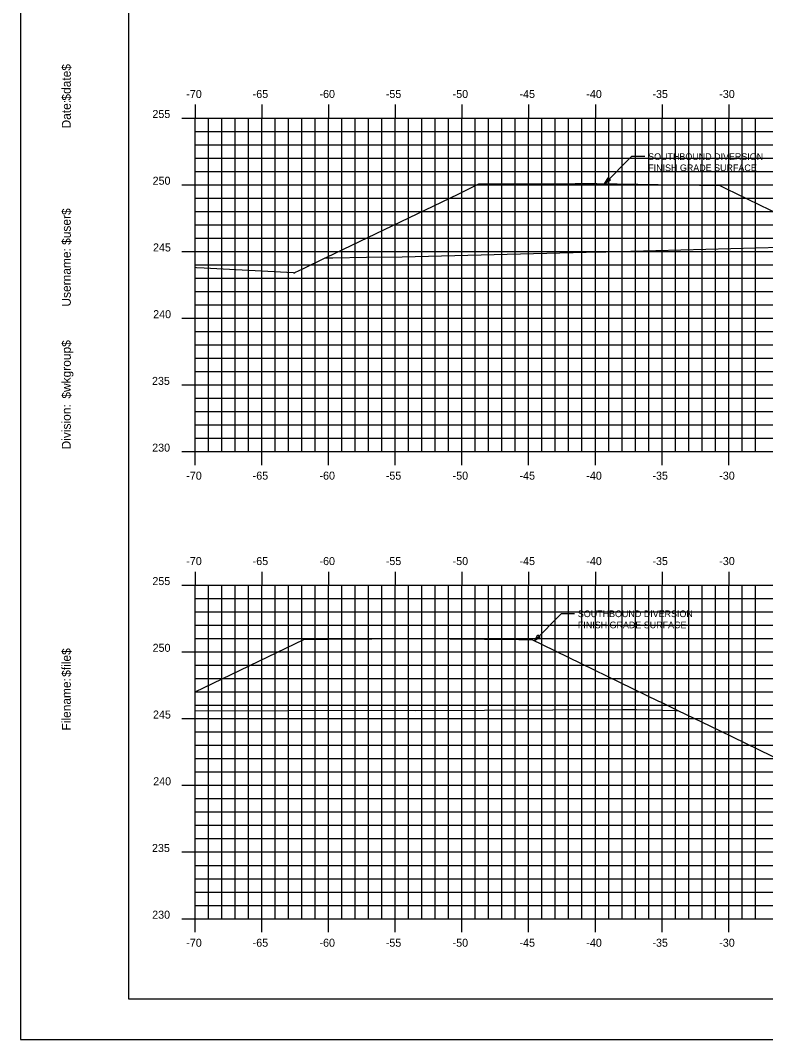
# Model space of a CAD drawing. Extents: x 1168600 to 1177589, y 610178 to 611246.
# Drawn here: x 1172663 to 1172718.8, y 610900.5 to 610976.9 of the extents above; entities that cross this region are included whole.
import ezdxf

# ---------------------------------------------------------------- set-up
doc = ezdxf.new("R2010")
doc.units = 0
for name, color, linetype in [('_Station Equation', 7, 'Continuous'), ('ANNOTATION', 7, 'Continuous'), ('BORDER', 7, 'Continuous'), ('D_Text_Standard', 7, 'Continuous'), ('H_V ANNOTATION', 7, 'Continuous'), ('MAJOR', 7, 'Continuous'), ('MINOR', 7, 'Continuous'), ('PLOT BOUNDARY', 7, 'Continuous')]:
    doc.layers.add(name, color=color, linetype=linetype)

msp = doc.modelspace()

# ---------------------------------------------------------------- linework, layer by layer
at = {"layer": '_Station Equation'}
for points in [[(1172676.071, 610958.41), (1172676.175, 610958.401), (1172676.762, 610958.369), (1172683.433, 610958.008), (1172683.473, 610958.006), (1172683.485, 610957.98), (1172683.544, 610958.008), (1172684.205, 610958.327), (1172685.83, 610959.109), (1172686.406, 610959.118), (1172688.916, 610959.179), (1172691.586, 610959.191), (1172705.377, 610959.548), (1172706.865, 610959.557), (1172721.837, 610959.969)], [(1172676.071, 610925.166), (1172676.078, 610925.166), (1172689.985, 610925.227), (1172692.613, 610925.19), (1172708.023, 610925.284), (1172709.147, 610925.27), (1172712.1, 610925.209), (1172712.247, 610925.206), (1172715.27, 610923.74), (1172715.376, 610923.689), (1172721.234, 610920.848)]]:
    msp.add_lwpolyline(points, dxfattribs=at)
at = {"layer": 'ANNOTATION'}
for p, q in [((1172706.769, 610964.674), (1172708.782, 610966.701)), ((1172709.782, 610966.701), (1172708.782, 610966.701)), ((1172701.499, 610930.419), (1172703.511, 610932.446)), ((1172704.511, 610932.446), (1172703.511, 610932.446))]:
    msp.add_line(p, q, dxfattribs=at)
for points in [[(1172707.21, 610964.94), (1172706.769, 610964.674), (1172707.033, 610965.116)], [(1172701.94, 610930.685), (1172701.499, 610930.419), (1172701.762, 610930.861)]]:
    msp.add_lwpolyline(points, close=True, dxfattribs=at)
at = {"layer": 'BORDER'}
for p, q in [((1172671.071, 611008.596), (1172671.071, 610903.596)), ((1172671.071, 610903.596), (1172831.071, 610903.596))]:
    msp.add_line(p, q, dxfattribs=at)
at = {"layer": 'D_Text_Standard'}
for points in [[(1172685.83, 610959.109), (1172685.935, 610959.16), (1172695.782, 610963.9), (1172697.347, 610964.653), (1172704.568, 610964.69), (1172705.377, 610964.694), (1172706.182, 610964.682), (1172715.394, 610964.549), (1172715.858, 610964.323), (1172724.916, 610959.909), (1172724.924, 610959.905)], [(1172676.071, 610926.603), (1172684.233, 610930.515), (1172686.019, 610930.532), (1172692.613, 610930.596), (1172700.335, 610930.521), (1172701.306, 610930.512), (1172702.079, 610930.137), (1172710.805, 610925.906), (1172710.945, 610925.838), (1172712.247, 610925.207)]]:
    msp.add_lwpolyline(points, dxfattribs=at)
at = {"layer": 'MAJOR'}
for p, q in [((1172676.071, 610970.598), (1172676.071, 610969.596)), ((1172681.071, 610970.598), (1172681.071, 610969.596)), ((1172686.071, 610970.598), (1172686.071, 610969.596)), ((1172691.071, 610970.598), (1172691.071, 610969.596)), ((1172696.071, 610970.598), (1172696.071, 610969.596)), ((1172701.071, 610970.598), (1172701.071, 610969.596)), ((1172706.071, 610970.598), (1172706.071, 610969.596)), ((1172711.071, 610970.598), (1172711.071, 610969.596)), ((1172716.071, 610970.598), (1172716.071, 610969.596)), ((1172675.069, 610969.596), (1172676.071, 610969.596)), ((1172676.071, 610969.596), (1172816.071, 610969.596)), ((1172676.071, 610944.596), (1172676.071, 610969.596)), ((1172676.071, 610944.596), (1172676.071, 610969.596)), ((1172676.071, 610969.596), (1172816.071, 610969.596)), ((1172681.071, 610944.596), (1172681.071, 610969.596)), ((1172686.071, 610944.596), (1172686.071, 610969.596)), ((1172691.071, 610944.596), (1172691.071, 610969.596)), ((1172696.071, 610944.596), (1172696.071, 610969.596)), ((1172701.071, 610944.596), (1172701.071, 610969.596)), ((1172706.071, 610944.596), (1172706.071, 610969.596)), ((1172711.071, 610944.596), (1172711.071, 610969.596)), ((1172716.071, 610944.596), (1172716.071, 610969.596)), ((1172675.069, 610964.596), (1172676.071, 610964.596)), ((1172676.071, 610964.596), (1172816.071, 610964.596)), ((1172675.069, 610959.596), (1172676.071, 610959.596)), ((1172676.071, 610959.596), (1172816.071, 610959.596)), ((1172675.069, 610954.596), (1172676.071, 610954.596)), ((1172676.071, 610954.596), (1172816.071, 610954.596)), ((1172675.069, 610949.596), (1172676.071, 610949.596)), ((1172676.071, 610949.596), (1172816.071, 610949.596)), ((1172675.069, 610944.596), (1172676.071, 610944.596)), ((1172676.071, 610944.596), (1172816.071, 610944.596)), ((1172676.071, 610944.596), (1172816.071, 610944.596)), ((1172676.071, 610943.594), (1172676.071, 610944.596)), ((1172681.071, 610943.594), (1172681.071, 610944.596)), ((1172686.071, 610943.594), (1172686.071, 610944.596)), ((1172691.071, 610943.594), (1172691.071, 610944.596)), ((1172696.071, 610943.594), (1172696.071, 610944.596)), ((1172701.071, 610943.594), (1172701.071, 610944.596)), ((1172706.071, 610943.594), (1172706.071, 610944.596)), ((1172711.071, 610943.594), (1172711.071, 610944.596)), ((1172716.071, 610943.594), (1172716.071, 610944.596)), ((1172676.071, 610935.598), (1172676.071, 610934.596)), ((1172681.071, 610935.598), (1172681.071, 610934.596)), ((1172686.071, 610935.598), (1172686.071, 610934.596)), ((1172691.071, 610935.598), (1172691.071, 610934.596)), ((1172696.071, 610935.598), (1172696.071, 610934.596)), ((1172701.071, 610935.598), (1172701.071, 610934.596)), ((1172706.071, 610935.598), (1172706.071, 610934.596)), ((1172711.071, 610935.598), (1172711.071, 610934.596)), ((1172716.071, 610935.598), (1172716.071, 610934.596)), ((1172675.069, 610934.596), (1172676.071, 610934.596)), ((1172676.071, 610934.596), (1172816.071, 610934.596)), ((1172676.071, 610909.596), (1172676.071, 610934.596)), ((1172676.071, 610909.596), (1172676.071, 610934.596)), ((1172676.071, 610934.596), (1172816.071, 610934.596)), ((1172681.071, 610909.596), (1172681.071, 610934.596)), ((1172686.071, 610909.596), (1172686.071, 610934.596)), ((1172691.071, 610909.596), (1172691.071, 610934.596)), ((1172696.071, 610909.596), (1172696.071, 610934.596)), ((1172701.071, 610909.596), (1172701.071, 610934.596)), ((1172706.071, 610909.596), (1172706.071, 610934.596)), ((1172711.071, 610909.596), (1172711.071, 610934.596)), ((1172716.071, 610909.596), (1172716.071, 610934.596)), ((1172675.069, 610929.596), (1172676.071, 610929.596)), ((1172676.071, 610929.596), (1172816.071, 610929.596)), ((1172675.069, 610924.596), (1172676.071, 610924.596)), ((1172676.071, 610924.596), (1172816.071, 610924.596)), ((1172675.069, 610919.596), (1172676.071, 610919.596)), ((1172676.071, 610919.596), (1172816.071, 610919.596)), ((1172675.069, 610914.596), (1172676.071, 610914.596)), ((1172676.071, 610914.596), (1172816.071, 610914.596)), ((1172675.069, 610909.596), (1172676.071, 610909.596)), ((1172676.071, 610909.596), (1172816.071, 610909.596)), ((1172676.071, 610909.596), (1172816.071, 610909.596)), ((1172676.071, 610908.594), (1172676.071, 610909.596)), ((1172681.071, 610908.594), (1172681.071, 610909.596)), ((1172686.071, 610908.594), (1172686.071, 610909.596)), ((1172691.071, 610908.594), (1172691.071, 610909.596)), ((1172696.071, 610908.594), (1172696.071, 610909.596)), ((1172701.071, 610908.594), (1172701.071, 610909.596)), ((1172706.071, 610908.594), (1172706.071, 610909.596)), ((1172711.071, 610908.594), (1172711.071, 610909.596)), ((1172716.071, 610908.594), (1172716.071, 610909.596))]:
    msp.add_line(p, q, dxfattribs=at)
at = {"layer": 'MINOR'}
for p, q in [((1172677.071, 610944.596), (1172677.071, 610969.596)), ((1172678.071, 610944.596), (1172678.071, 610969.596)), ((1172679.071, 610944.596), (1172679.071, 610969.596)), ((1172680.071, 610944.596), (1172680.071, 610969.596)), ((1172682.071, 610944.596), (1172682.071, 610969.596)), ((1172683.071, 610944.596), (1172683.071, 610969.596)), ((1172684.071, 610944.596), (1172684.071, 610969.596)), ((1172685.071, 610944.596), (1172685.071, 610969.596)), ((1172687.071, 610944.596), (1172687.071, 610969.596)), ((1172688.071, 610944.596), (1172688.071, 610969.596)), ((1172689.071, 610944.596), (1172689.071, 610969.596)), ((1172690.071, 610944.596), (1172690.071, 610969.596)), ((1172692.071, 610944.596), (1172692.071, 610969.596)), ((1172693.071, 610944.596), (1172693.071, 610969.596)), ((1172694.071, 610944.596), (1172694.071, 610969.596)), ((1172695.071, 610944.596), (1172695.071, 610969.596)), ((1172697.071, 610944.596), (1172697.071, 610969.596)), ((1172698.071, 610944.596), (1172698.071, 610969.596)), ((1172699.071, 610944.596), (1172699.071, 610969.596)), ((1172700.071, 610944.596), (1172700.071, 610969.596)), ((1172702.071, 610944.596), (1172702.071, 610969.596)), ((1172703.071, 610944.596), (1172703.071, 610969.596)), ((1172704.071, 610944.596), (1172704.071, 610969.596)), ((1172705.071, 610944.596), (1172705.071, 610969.596)), ((1172707.071, 610944.596), (1172707.071, 610969.596)), ((1172708.071, 610944.596), (1172708.071, 610969.596)), ((1172709.071, 610944.596), (1172709.071, 610969.596)), ((1172710.071, 610944.596), (1172710.071, 610969.596)), ((1172712.071, 610944.596), (1172712.071, 610969.596)), ((1172713.071, 610944.596), (1172713.071, 610969.596)), ((1172714.071, 610944.596), (1172714.071, 610969.596)), ((1172715.071, 610944.596), (1172715.071, 610969.596)), ((1172717.071, 610944.596), (1172717.071, 610969.596)), ((1172718.071, 610944.596), (1172718.071, 610969.596)), ((1172676.071, 610968.596), (1172816.071, 610968.596)), ((1172676.071, 610968.596), (1172677.073, 610968.596)), ((1172676.071, 610967.596), (1172816.071, 610967.596)), ((1172676.071, 610967.596), (1172677.073, 610967.596)), ((1172676.071, 610966.596), (1172816.071, 610966.596)), ((1172676.071, 610966.596), (1172677.073, 610966.596)), ((1172676.071, 610965.596), (1172816.071, 610965.596)), ((1172676.071, 610965.596), (1172677.073, 610965.596)), ((1172676.071, 610963.596), (1172816.071, 610963.596)), ((1172676.071, 610963.596), (1172677.073, 610963.596)), ((1172676.071, 610962.596), (1172816.071, 610962.596)), ((1172676.071, 610962.596), (1172677.073, 610962.596)), ((1172676.071, 610961.596), (1172816.071, 610961.596)), ((1172676.071, 610961.596), (1172677.073, 610961.596)), ((1172676.071, 610960.596), (1172816.071, 610960.596)), ((1172676.071, 610960.596), (1172677.073, 610960.596)), ((1172676.071, 610958.596), (1172816.071, 610958.596)), ((1172676.071, 610958.596), (1172677.073, 610958.596)), ((1172676.071, 610957.596), (1172816.071, 610957.596)), ((1172676.071, 610957.596), (1172677.073, 610957.596)), ((1172676.071, 610956.596), (1172816.071, 610956.596)), ((1172676.071, 610956.596), (1172677.073, 610956.596)), ((1172676.071, 610955.596), (1172816.071, 610955.596)), ((1172676.071, 610955.596), (1172677.073, 610955.596)), ((1172676.071, 610953.596), (1172816.071, 610953.596)), ((1172676.071, 610953.596), (1172677.073, 610953.596)), ((1172676.071, 610952.596), (1172816.071, 610952.596)), ((1172676.071, 610952.596), (1172677.073, 610952.596)), ((1172676.071, 610951.596), (1172816.071, 610951.596)), ((1172676.071, 610951.596), (1172677.073, 610951.596)), ((1172676.071, 610950.596), (1172816.071, 610950.596)), ((1172676.071, 610950.596), (1172677.073, 610950.596)), ((1172676.071, 610948.596), (1172816.071, 610948.596)), ((1172676.071, 610948.596), (1172677.073, 610948.596)), ((1172676.071, 610947.596), (1172816.071, 610947.596)), ((1172676.071, 610947.596), (1172677.073, 610947.596)), ((1172676.071, 610946.596), (1172816.071, 610946.596)), ((1172676.071, 610946.596), (1172677.073, 610946.596)), ((1172676.071, 610945.596), (1172816.071, 610945.596)), ((1172676.071, 610945.596), (1172677.073, 610945.596)), ((1172677.071, 610909.596), (1172677.071, 610934.596)), ((1172678.071, 610909.596), (1172678.071, 610934.596)), ((1172679.071, 610909.596), (1172679.071, 610934.596)), ((1172680.071, 610909.596), (1172680.071, 610934.596)), ((1172682.071, 610909.596), (1172682.071, 610934.596)), ((1172683.071, 610909.596), (1172683.071, 610934.596)), ((1172684.071, 610909.596), (1172684.071, 610934.596)), ((1172685.071, 610909.596), (1172685.071, 610934.596)), ((1172687.071, 610909.596), (1172687.071, 610934.596)), ((1172688.071, 610909.596), (1172688.071, 610934.596)), ((1172689.071, 610909.596), (1172689.071, 610934.596)), ((1172690.071, 610909.596), (1172690.071, 610934.596)), ((1172692.071, 610909.596), (1172692.071, 610934.596)), ((1172693.071, 610909.596), (1172693.071, 610934.596)), ((1172694.071, 610909.596), (1172694.071, 610934.596)), ((1172695.071, 610909.596), (1172695.071, 610934.596)), ((1172697.071, 610909.596), (1172697.071, 610934.596)), ((1172698.071, 610909.596), (1172698.071, 610934.596)), ((1172699.071, 610909.596), (1172699.071, 610934.596)), ((1172700.071, 610909.596), (1172700.071, 610934.596)), ((1172702.071, 610909.596), (1172702.071, 610934.596)), ((1172703.071, 610909.596), (1172703.071, 610934.596)), ((1172704.071, 610909.596), (1172704.071, 610934.596)), ((1172705.071, 610909.596), (1172705.071, 610934.596)), ((1172707.071, 610909.596), (1172707.071, 610934.596)), ((1172708.071, 610909.596), (1172708.071, 610934.596)), ((1172709.071, 610909.596), (1172709.071, 610934.596)), ((1172710.071, 610909.596), (1172710.071, 610934.596)), ((1172712.071, 610909.596), (1172712.071, 610934.596)), ((1172713.071, 610909.596), (1172713.071, 610934.596)), ((1172714.071, 610909.596), (1172714.071, 610934.596)), ((1172715.071, 610909.596), (1172715.071, 610934.596)), ((1172717.071, 610909.596), (1172717.071, 610934.596)), ((1172718.071, 610909.596), (1172718.071, 610934.596)), ((1172676.071, 610933.596), (1172816.071, 610933.596)), ((1172676.071, 610933.596), (1172677.073, 610933.596)), ((1172676.071, 610932.596), (1172816.071, 610932.596)), ((1172676.071, 610932.596), (1172677.073, 610932.596)), ((1172676.071, 610931.596), (1172816.071, 610931.596)), ((1172676.071, 610931.596), (1172677.073, 610931.596)), ((1172676.071, 610930.596), (1172816.071, 610930.596)), ((1172676.071, 610930.596), (1172677.073, 610930.596)), ((1172676.071, 610928.596), (1172816.071, 610928.596)), ((1172676.071, 610928.596), (1172677.073, 610928.596)), ((1172676.071, 610927.596), (1172816.071, 610927.596)), ((1172676.071, 610927.596), (1172677.073, 610927.596)), ((1172676.071, 610926.596), (1172816.071, 610926.596)), ((1172676.071, 610926.596), (1172677.073, 610926.596)), ((1172676.071, 610925.596), (1172816.071, 610925.596)), ((1172676.071, 610925.596), (1172677.073, 610925.596)), ((1172676.071, 610923.596), (1172816.071, 610923.596)), ((1172676.071, 610923.596), (1172677.073, 610923.596)), ((1172676.071, 610922.596), (1172816.071, 610922.596)), ((1172676.071, 610922.596), (1172677.073, 610922.596)), ((1172676.071, 610921.596), (1172816.071, 610921.596)), ((1172676.071, 610921.596), (1172677.073, 610921.596)), ((1172676.071, 610920.596), (1172816.071, 610920.596)), ((1172676.071, 610920.596), (1172677.073, 610920.596)), ((1172676.071, 610918.596), (1172816.071, 610918.596)), ((1172676.071, 610918.596), (1172677.073, 610918.596)), ((1172676.071, 610917.596), (1172816.071, 610917.596)), ((1172676.071, 610917.596), (1172677.073, 610917.596)), ((1172676.071, 610916.596), (1172816.071, 610916.596)), ((1172676.071, 610916.596), (1172677.073, 610916.596)), ((1172676.071, 610915.596), (1172816.071, 610915.596)), ((1172676.071, 610915.596), (1172677.073, 610915.596)), ((1172676.071, 610913.596), (1172816.071, 610913.596)), ((1172676.071, 610913.596), (1172677.073, 610913.596)), ((1172676.071, 610912.596), (1172816.071, 610912.596)), ((1172676.071, 610912.596), (1172677.073, 610912.596)), ((1172676.071, 610911.596), (1172816.071, 610911.596)), ((1172676.071, 610911.596), (1172677.073, 610911.596)), ((1172676.071, 610910.596), (1172816.071, 610910.596)), ((1172676.071, 610910.596), (1172677.073, 610910.596))]:
    msp.add_line(p, q, dxfattribs=at)
at = {"layer": 'PLOT BOUNDARY'}
msp.add_lwpolyline([(1172662.978, 610900.537), (1172832.978, 610900.537), (1172832.978, 611010.537), (1172662.978, 611010.537)], close=True, dxfattribs=at)

# ---------------------------------------------------------------- texts
at = {"layer": 'ANNOTATION'}
for s, p in [('SOUTHBOUND DIVERSION ', (1172710.032, 610966.451)), ('FINISH GRADE SURFACE', (1172710.032, 610965.616)), ('SOUTHBOUND DIVERSION ', (1172704.761, 610932.196)), ('FINISH GRADE SURFACE', (1172704.761, 610931.361))]:
    msp.add_text(s, height=0.5, dxfattribs=at).set_placement(p)
at = {"layer": 'BORDER'}
for s, p in [('$date$', (1172666.756, 610970.901)), ('Date:', (1172666.756, 610968.813)), ('$user$', (1172666.756, 610960.088)), ('Username:', (1172666.756, 610955.464)), ('$wkgroup$', (1172666.756, 610948.566)), ('Division:', (1172666.756, 610944.762)), ('$file$', (1172666.756, 610927.722)), ('Filename:', (1172666.756, 610923.695))]:
    msp.add_text(s, height=0.6696, rotation=90, dxfattribs=at).set_placement(p)
at = {"layer": 'H_V ANNOTATION'}
for s, p in [('-70', (1172675.413, 610971.096)), ('-65', (1172680.389, 610971.096)), ('-60', (1172685.397, 610971.096)), ('-55', (1172690.367, 610971.096)), ('-50', (1172695.375, 610971.096)), ('-45', (1172700.389, 610971.096)), ('-40', (1172705.397, 610971.096)), ('-35', (1172710.351, 610971.096)), ('-30', (1172715.359, 610971.096)), ('255', (1172672.874, 610969.596)), ('250', (1172672.89, 610964.596)), ('245', (1172672.917, 610959.596)), ('240', (1172672.933, 610954.596)), ('235', (1172672.842, 610949.596)), ('230', (1172672.858, 610944.596)), ('-70', (1172675.413, 610942.496)), ('-65', (1172680.389, 610942.496)), ('-60', (1172685.397, 610942.496)), ('-55', (1172690.367, 610942.496)), ('-50', (1172695.375, 610942.496)), ('-45', (1172700.389, 610942.496)), ('-40', (1172705.397, 610942.496)), ('-35', (1172710.351, 610942.496)), ('-30', (1172715.359, 610942.496)), ('-70', (1172675.413, 610936.096)), ('-65', (1172680.389, 610936.096)), ('-60', (1172685.397, 610936.096)), ('-55', (1172690.367, 610936.096)), ('-50', (1172695.375, 610936.096)), ('-45', (1172700.389, 610936.096)), ('-40', (1172705.397, 610936.096)), ('-35', (1172710.351, 610936.096)), ('-30', (1172715.359, 610936.096)), ('255', (1172672.874, 610934.596)), ('250', (1172672.89, 610929.596)), ('245', (1172672.917, 610924.596)), ('240', (1172672.933, 610919.596)), ('235', (1172672.842, 610914.596)), ('230', (1172672.858, 610909.596)), ('-70', (1172675.413, 610907.496)), ('-65', (1172680.389, 610907.496)), ('-60', (1172685.397, 610907.496)), ('-55', (1172690.367, 610907.496)), ('-50', (1172695.375, 610907.496)), ('-45', (1172700.389, 610907.496)), ('-40', (1172705.397, 610907.496)), ('-35', (1172710.351, 610907.496)), ('-30', (1172715.359, 610907.496))]:
    msp.add_text(s, height=0.6, dxfattribs=at).set_placement(p)

doc.saveas('drawing.dxf')
